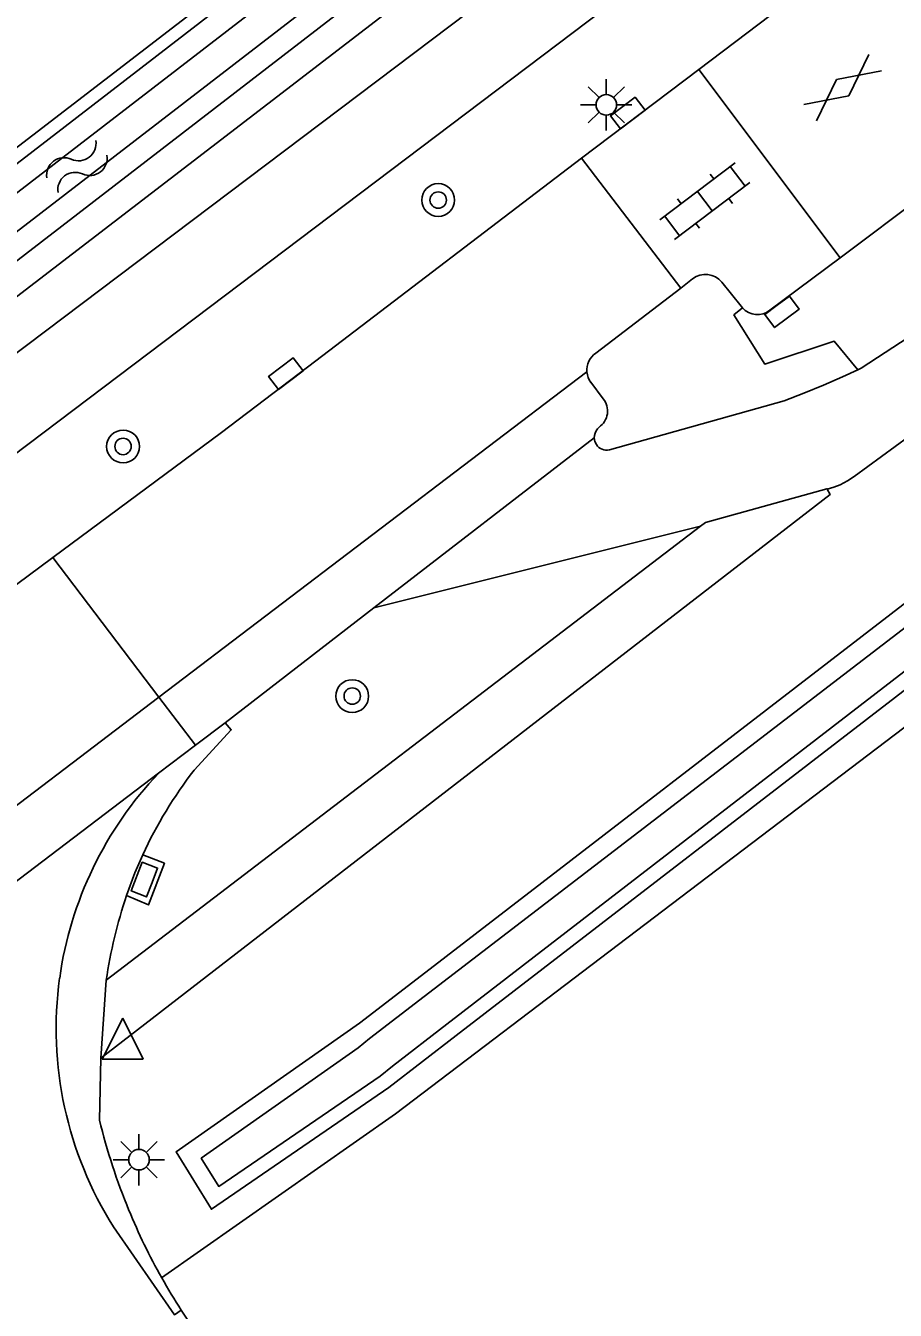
# Model space of a CAD drawing. Extents: x 136000 to 141014, y 402000 to 403500.
# Drawn here: x 138652.29 to 138673.48, y 403221.87 to 403253.17 of the extents above; entities that cross this region are included whole.
import ezdxf

# ---------------------------------------------------------------- set-up
doc = ezdxf.new("R2010")
doc.units = 0
for name, color, linetype in [('gg-afsc-draadraster', 7, 'Continuous'), ('gg-afsc-lijn draadraster', 7, 'Continuous'), ('gg-knt-verharding', 7, 'Continuous'), ('gg-knt-verharding nz', 7, 'Continuous'), ('gg-kntw-bovenkant insteek waterloop', 7, 'Continuous'), ('gg-kntw-waterlijn', 7, 'Continuous'), ('gt-grn-groengrens', 7, 'Continuous'), ('gt-symb-boom', 7, 'Continuous'), ('gt-symb-gesloten verharding', 7, 'Continuous'), ('gt-symb-klinker verharding', 7, 'Continuous'), ('gt-symb-kolk', 7, 'Continuous'), ('gt-symb-lichtmast', 7, 'Continuous'), ('gt-symb-waterafsluiter', 7, 'Continuous'), ('gt-symb-watersymbool', 7, 'Continuous')]:
    doc.layers.add(name, color=color, linetype=linetype)

# ---------------------------------------------------------------- blocks, each defined once
blk = doc.blocks.new('gt0-KL1')
at = {"layer": 'gt-symb-klinker verharding'}
for p, q in [((-0.5, 0.3), (-0.5, 0.45)), ((0.5, 0.3), (0.5, 0.45)), ((-1.15, 0.3), (1.15, 0.3)), ((-1, -0.3), (-1, 0.3)), ((0, -0.3), (0, 0.3)), ((1, -0.3), (1, 0.3)), ((-1.15, -0.3), (1.15, -0.3)), ((-0.5, -0.45), (-0.5, -0.3)), ((0.5, -0.45), (0.5, -0.3))]:
    blk.add_line(p, q, dxfattribs=at)
blk = doc.blocks.new('gt0-KOLK')
at = {"layer": 'gt-symb-kolk'}
blk.add_lwpolyline([(0, 0), (0.375, 0), (0.375, 0.4), (-0.375, 0.4), (-0.375, 0), (0, 0)], dxfattribs=at)
blk = doc.blocks.new('gt0-LMAST')
at = {"layer": 'gt-symb-lichtmast'}
for p, q in [((-0.182, 0.173), (-0.447, 0.438)), ((-0.005, 0.246), (-0.005, 0.621)), ((0.172, 0.173), (0.437, 0.438)), ((-0.255, -0.004), (-0.63, -0.004)), ((-0.182, -0.181), (-0.447, -0.446)), ((-0.005, -0.254), (-0.005, -0.629)), ((0.437, -0.446), (0.172, -0.181)), ((0.245, -0.004), (0.62, -0.004))]:
    blk.add_line(p, q, dxfattribs=at)
blk.add_circle((-0.005, -0.004), 0.25, dxfattribs=at)
blk = doc.blocks.new('gt0-GESVH1')
at = {"layer": 'gt-symb-gesloten verharding'}
for p, q in [((-0.992, -0.261), (0.008, 0.239)), ((0.008, -0.261), (-0.992, 0.239)), ((0.008, 0.239), (1.008, -0.261)), ((1.008, 0.239), (0.008, -0.261))]:
    blk.add_line(p, q, dxfattribs=at)
blk = doc.blocks.new('gt0-WA')
at = {"layer": 'gt-symb-watersymbool'}
for centre, start, end in [((-0.323, 0.022), 28.0725, 151.9275), ((0.427, 0.422), 208.0725, 331.9275), ((-0.323, -0.428), 28.0725, 151.9275), ((0.427, -0.028), 208.0725, 331.9275)]:
    blk.add_arc(centre, 0.425, start, end, dxfattribs=at)
blk = doc.blocks.new('gt0-BOOM')
at = {"layer": 'gt-symb-boom'}
for radius in [0.4, 0.2]:
    blk.add_circle((0, 0), radius, dxfattribs=at)
blk = doc.blocks.new('gt0-WAFSL')
at = {"layer": 'gt-symb-waterafsluiter'}
for p, q in [((-0.5, -0.333), (0, 0.667)), ((0, 0.667), (0.5, -0.333)), ((0.5, -0.333), (-0.5, -0.333))]:
    blk.add_line(p, q, dxfattribs=at)

msp = doc.modelspace()

# ---------------------------------------------------------------- linework, layer by layer
at = {"layer": 'gg-afsc-draadraster'}
msp.add_line((138669.27, 403263.425), (138639.686, 403240.686), dxfattribs=at)
at = {"layer": 'gg-afsc-lijn draadraster'}
msp.add_line((138669.27, 403263.425), (138639.686, 403240.686), dxfattribs=at)
at = {"layer": 'gg-knt-verharding'}
for p, q in [((138668.695, 403252.104), (138672.869, 403255.269)), ((138665.837, 403249.94), (138668.695, 403252.104)), ((138668.695, 403252.104), (138672.137, 403247.514)), ((138676.399, 403250.727), (138672.137, 403247.514)), ((138659.36, 403245), (138665.837, 403249.94)), ((138665.837, 403249.94), (138668.257, 403246.778)), ((138672.137, 403247.514), (138670.423, 403246.236)), ((138668.257, 403246.778), (138666.182, 403245.193)), ((138668.539, 403247.001), (138668.257, 403246.778)), ((138657.065, 403243.256), (138659.36, 403245)), ((138666.063, 403244.48), (138666.365, 403244.081)), ((138666.228, 403243.345), (138666.263, 403243.388)), ((138652.952, 403240.21), (138657.065, 403243.256)), ((138666.145, 403243.129), (138660.779, 403238.985)), ((138654.257, 403229.912), (138668.733, 403240.976)), ((138660.779, 403238.985), (138668.733, 403240.976)), ((138652.952, 403240.21), (138655.539, 403236.808)), ((138660.779, 403238.985), (138657.154, 403236.186)), ((138655.539, 403236.808), (138656.43, 403235.636)), ((138657.154, 403236.186), (138656.43, 403235.636)), ((138656.43, 403235.636), (138655.533, 403234.956)), ((138655.533, 403234.956), (138637.508, 403221.277)), ((138654.123, 403228.014), (138654.257, 403229.912)), ((138654.09, 403226.503), (138654.123, 403228.014))]:
    msp.add_line(p, q, dxfattribs=at)
for points in [[(138668.027, 403257.247), (138641.085, 403236.914), (138640.139, 403236.198)], [(138668.556, 403255.22), (138644.233, 403236.843), (138642.169, 403235.252)], [(138669.758, 403246.294), (138669.726, 403246.335), (138669.254, 403246.922)], [(138674.009, 403245.708), (138672.648, 403244.823), (138672.57, 403244.787)], [(138666.514, 403242.832), (138670.772, 403244.029), (138671.255, 403244.212), (138671.732, 403244.408), (138672.193, 403244.61), (138672.57, 403244.787)], [(138671.821, 403241.876), (138671.983, 403241.924), (138672.139, 403241.986), (138672.315, 403242.078), (138672.479, 403242.188), (138675.139, 403244.137)], [(138666.197, 403242.962), (138666.159, 403243.042), (138666.145, 403243.129)], [(138671.821, 403241.876), (138671.896, 403241.748), (138654.123, 403228.014)], [(138668.733, 403240.976), (138668.853, 403241.063), (138671.815, 403241.887), (138671.821, 403241.876)], [(138652.952, 403240.21), (138648.834, 403237.161), (138645.54, 403234.691), (138644.758, 403234.095)], [(138657.154, 403236.186), (138657.302, 403236.008), (138656.396, 403235.026)], [(138654.751, 403231.971), (138654.954, 403232.523), (138655.148, 403232.969)], [(138654.751, 403231.971), (138655.283, 403231.747), (138655.674, 403232.759), (138655.148, 403232.969)], [(138656.083, 403221.866), (138659.624, 403216.58), (138660.722, 403215.099), (138661.843, 403213.635), (138662.485, 403212.822)]]:
    msp.add_lwpolyline(points, dxfattribs=at)
for centre, radius, start, end in [((138668.856, 403246.591), 0.518, 39.6922, 127.6977), ((138670.12, 403246.607), 0.479, 220.8517, 309.179), ((138666.47, 403244.779), 0.504, 124.855, 185.0564), ((138666.468, 403244.776), 0.502, 184.7087, 216.157), ((138665.991, 403243.782), 0.479, 304.6014, 38.6526), ((138666.46, 403243.132), 0.315, 137.4427, 180.5178), ((138666.453, 403243.135), 0.309, 214.0479, 281.3556), ((138664.84, 403228.496), 10.675, 142.2838, 155.2251), ((138665.521, 403228.298), 11.379, 161.17, 171.847), ((138669.026, 403230.164), 15.378, 193.7732, 202.4081), ((138668.561, 403229.945), 14.864, 202.3096, 209.3634), ((138668.65, 403229.993), 14.965, 209.3566, 212.8903)]:
    msp.add_arc(centre, radius, start, end, dxfattribs=at)
at = {"layer": 'gg-knt-verharding nz'}
for p, q in [((138655.539, 403236.808), (138665.968, 403244.735)), ((138653.427, 403235.203), (138655.539, 403236.808)), ((138653.427, 403235.203), (138626.278, 403214.552))]:
    msp.add_line(p, q, dxfattribs=at)
msp.add_lwpolyline([(138654.434, 403223.9), (138655.92, 403221.753), (138656.083, 403221.866)], dxfattribs=at)
for centre, radius, start, end in [((138662.084, 403228.713), 9.049, 136.3781, 172.0806), ((138662.066, 403228.726), 9.03, 172.1452, 212.305)]:
    msp.add_arc(centre, radius, start, end, dxfattribs=at)
at = {"layer": 'gg-kntw-bovenkant insteek waterloop'}
for p, q in [((138661.722, 403229.863), (138683.347, 403246.523)), ((138684.372, 403245.193), (138662.78, 403228.56)), ((138660.423, 403228.863), (138661.722, 403229.863)), ((138661.141, 403227.297), (138662.78, 403228.56))]:
    msp.add_line(p, q, dxfattribs=at)
for points in [[(138639.848, 403240.384), (138669.176, 403262.993), (138670.317, 403261.512), (138639.737, 403237.939), (138638.596, 403239.42)], [(138660.423, 403228.863), (138655.958, 403225.731), (138656.82, 403224.327), (138661.141, 403227.297)]]:
    msp.add_lwpolyline(points, dxfattribs=at)
at = {"layer": 'gg-kntw-waterlijn'}
for points in [[(138638.855, 403240.047), (138639.017, 403239.745), (138639.851, 403238.741), (138669.561, 403261.635), (138669.105, 403262.226), (138639.862, 403239.691), (138639.316, 403240.399)], [(138662.553, 403228.84), (138683.868, 403245.275), (138683.376, 403245.913), (138662.004, 403229.516), (138660.669, 403228.492), (138660.397, 403228.262), (138656.572, 403225.571), (138656.997, 403224.887), (138660.927, 403227.574), (138661.227, 403227.818), (138662.553, 403228.84)]]:
    msp.add_lwpolyline(points, dxfattribs=at)
at = {"layer": 'gt-grn-groengrens'}
for points in [[(138779.996, 403318.439), (138730.623, 403279.304), (138661.307, 403226.653), (138655.606, 403222.656)], [(138639.601, 403236.991), (138664.422, 403256.059), (138671.051, 403261.107)], [(138672.57, 403244.787), (138671.989, 403245.485), (138670.3, 403244.924), (138669.55, 403246.122), (138669.758, 403246.294)]]:
    msp.add_lwpolyline(points, dxfattribs=at)

# ---------------------------------------------------------------- block references
at = {"layer": 'gt-symb-boom'}
for p in [(138662.344, 403248.922), (138654.666, 403242.917), (138660.249, 403236.834)]:
    msp.add_blockref('gt0-BOOM', p, dxfattribs=at)
at = {"layer": 'gt-symb-gesloten verharding', "rotation": -142.43140797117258}
msp.add_blockref('gt0-GESVH1', (138672.211, 403251.657), dxfattribs=at)
at = {"layer": 'gt-symb-klinker verharding', "rotation": 37.0761203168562}
msp.add_blockref('gt0-KL1', (138668.842, 403248.895), dxfattribs=at)
at = {"layer": 'gt-symb-kolk'}
for p, rotation in [((138667.084, 403250.883), 37.0761203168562), ((138670.6, 403246.358), -143.1301023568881), ((138658.754, 403244.535), 37.316974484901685), ((138655.373, 403232.291), 68.89991625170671)]:
    msp.add_blockref('gt0-KOLK', p, dxfattribs=dict(at, rotation=rotation))
at = {"layer": 'gt-symb-lichtmast'}
for p in [(138666.445, 403251.246), (138655.058, 403225.54)]:
    msp.add_blockref('gt0-LMAST', p, dxfattribs=at)
at = {"layer": 'gt-symb-waterafsluiter'}
msp.add_blockref('gt0-WAFSL', (138654.657, 403228.317), dxfattribs=at)
at = {"layer": 'gt-symb-watersymbool', "rotation": 37.28225519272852}
msp.add_blockref('gt0-WA', (138653.498, 403249.708), dxfattribs=at)

doc.saveas('drawing.dxf')
